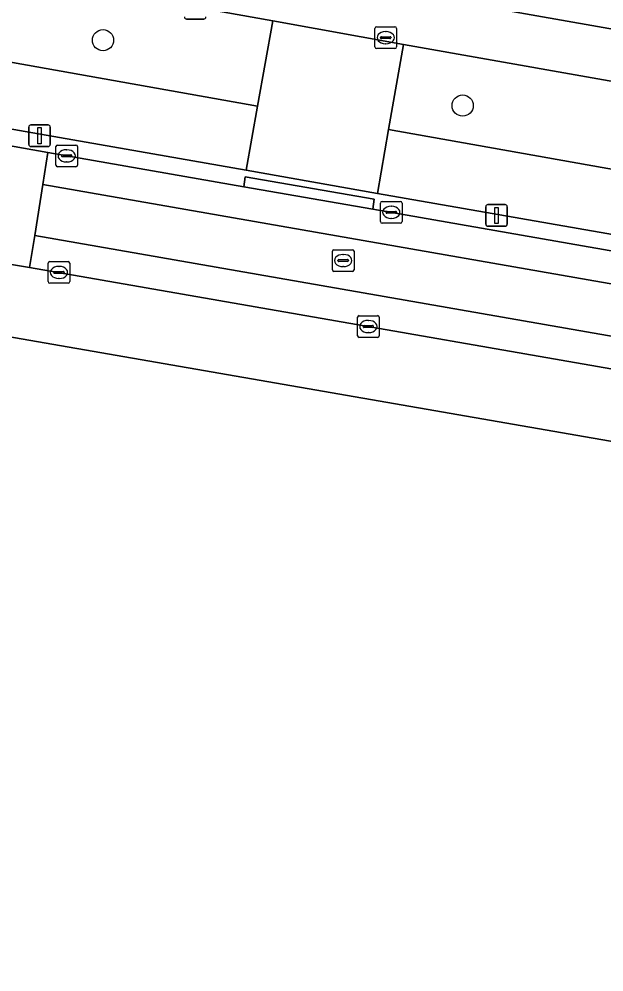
# Model space of a CAD drawing. Extents: x 163683 to 164494, y 382709 to 383872.
# Drawn here: x 163923.13 to 163950.15, y 383367.98 to 383411.95 of the extents above; entities that cross this region are included whole.
import ezdxf

# ---------------------------------------------------------------- set-up
doc = ezdxf.new("R2010")
doc.units = 0
for name, color, linetype in [('IMGEO_Boom', 7, 'Continuous'), ('IMGEO_Erf', 7, 'Continuous'), ('IMGEO_Groenvoorziening', 7, 'Continuous'), ('IMGEO_Kolk', 7, 'Continuous'), ('IMGEO_Lichtmast', 7, 'Continuous'), ('IMGEO_Rijbaan_lokaal_open', 7, 'Continuous'), ('IMGEO_Rioolput', 7, 'Continuous'), ('IMGEO_Voetpad_open', 7, 'Continuous')]:
    doc.layers.add(name, color=color, linetype=linetype)

msp = doc.modelspace()

# ---------------------------------------------------------------- linework, layer by layer
at = {"layer": 'IMGEO_Boom'}
for centre in [(163927.013, 383410.972), (163943.625, 383407.956)]:
    msp.add_circle(centre, 0.489, dxfattribs=at)
at = {"layer": 'IMGEO_Erf'}
msp.add_lwpolyline([(163978.999, 383457.491), (163979.186, 383458.312), (163959.724, 383458.221), (163935.139, 383457.026), (163935.036, 383456.499), (163917.296, 383459.667), (163917.248, 383459.454), (163909.926, 383418.451), (163934.653, 383414.182), (163941.446, 383413.092), (163970.084, 383408.049), (163971.042, 383412.745)], close=True, dxfattribs=at)
msp.add_lwpolyline([(164008.149, 383341.36), (164018.273, 383380.708), (163917.712, 383398.152), (163905.989, 383347.327)], dxfattribs=at)
at = {"layer": 'IMGEO_Groenvoorziening'}
for points in [[(163934.153, 383407.929), (163934.864, 383411.866), (163909.547, 383416.365), (163909.009, 383413.398), (163909.51, 383412.309)], [(163933.621, 383404.98), (163934.153, 383407.929), (163909.51, 383412.309), (163911.076, 383408.908)], [(163968.95, 383401.745), (163969.133, 383401.885), (163969.83, 383405.66), (163940.898, 383410.767), (163940.206, 383406.853)], [(163965.816, 383399.35), (163968.95, 383401.745), (163940.206, 383406.853), (163939.684, 383403.897)]]:
    msp.add_lwpolyline(points, close=True, dxfattribs=at)
at = {"layer": 'IMGEO_Kolk'}
for p, q in [((163939.572, 383410.662), (163939.572, 383411.514)), ((163939.647, 383411.588), (163940.499, 383411.588)), ((163940.573, 383411.514), (163940.573, 383410.662)), ((163939.831, 383411.082), (163939.831, 383411.094)), ((163939.874, 383411.131), (163940.272, 383411.131)), ((163940.06, 383411.368), (163940.085, 383411.368)), ((163940.315, 383411.094), (163940.315, 383411.082)), ((163940.269, 383411.045), (163939.871, 383411.045)), ((163940.083, 383410.808), (163940.058, 383410.808)), ((163940.499, 383410.588), (163939.647, 383410.588)), ((163924.834, 383405.209), (163924.834, 383406.061)), ((163924.909, 383406.135), (163925.761, 383406.135)), ((163925.322, 383405.915), (163925.347, 383405.915)), ((163925.835, 383406.061), (163925.835, 383405.209)), ((163925.093, 383405.629), (163925.093, 383405.641)), ((163925.531, 383405.592), (163925.133, 383405.592)), ((163925.136, 383405.678), (163925.534, 383405.678)), ((163925.345, 383405.355), (163925.32, 383405.355)), ((163925.577, 383405.641), (163925.577, 383405.629)), ((163925.761, 383405.135), (163924.909, 383405.135)), ((163939.828, 383402.603), (163939.828, 383403.455)), ((163939.903, 383403.529), (163940.755, 383403.529)), ((163940.316, 383403.309), (163940.341, 383403.309)), ((163940.829, 383403.455), (163940.829, 383402.603)), ((163940.087, 383403.023), (163940.087, 383403.035)), ((163940.525, 383402.986), (163940.127, 383402.986)), ((163940.13, 383403.072), (163940.528, 383403.072)), ((163940.339, 383402.749), (163940.314, 383402.749)), ((163940.571, 383403.035), (163940.571, 383403.023)), ((163940.755, 383402.529), (163939.903, 383402.529)), ((163924.477, 383399.83), (163924.477, 383400.682)), ((163924.552, 383400.756), (163925.404, 383400.756)), ((163924.965, 383400.536), (163924.99, 383400.536)), ((163925.478, 383400.682), (163925.478, 383399.83)), ((163924.736, 383400.25), (163924.736, 383400.262)), ((163925.174, 383400.213), (163924.776, 383400.213)), ((163924.779, 383400.299), (163925.177, 383400.299)), ((163925.22, 383400.262), (163925.22, 383400.25)), ((163925.404, 383399.756), (163924.552, 383399.756)), ((163924.988, 383399.976), (163924.963, 383399.976)), ((163938.768, 383397.334), (163938.768, 383398.186)), ((163938.843, 383398.26), (163939.695, 383398.26)), ((163939.256, 383398.04), (163939.281, 383398.04)), ((163939.769, 383398.186), (163939.769, 383397.334)), ((163939.027, 383397.754), (163939.027, 383397.766)), ((163939.465, 383397.717), (163939.067, 383397.717)), ((163939.07, 383397.803), (163939.468, 383397.803)), ((163939.279, 383397.48), (163939.254, 383397.48)), ((163939.511, 383397.766), (163939.511, 383397.754)), ((163939.695, 383397.26), (163938.843, 383397.26))]:
    msp.add_line(p, q, dxfattribs=at)
for points in [[(163939.572, 383410.662), (163939.572, 383411.514)], [(163939.647, 383411.588), (163940.499, 383411.588)], [(163940.573, 383411.514), (163940.573, 383410.662)], [(163940.499, 383410.588), (163939.647, 383410.588)], [(163924.834, 383405.209), (163924.834, 383406.061)], [(163924.909, 383406.135), (163925.761, 383406.135)], [(163925.835, 383406.061), (163925.835, 383405.209)], [(163925.761, 383405.135), (163924.909, 383405.135)], [(163939.828, 383402.603), (163939.828, 383403.455)], [(163939.903, 383403.529), (163940.755, 383403.529)], [(163940.829, 383403.455), (163940.829, 383402.603)], [(163940.755, 383402.529), (163939.903, 383402.529)], [(163924.477, 383399.83), (163924.477, 383400.682)], [(163924.552, 383400.756), (163925.404, 383400.756)], [(163925.478, 383400.682), (163925.478, 383399.83)], [(163925.404, 383399.756), (163924.552, 383399.756)], [(163938.768, 383397.334), (163938.768, 383398.186)], [(163938.843, 383398.26), (163939.695, 383398.26)], [(163939.769, 383398.186), (163939.769, 383397.334)], [(163939.695, 383397.26), (163938.843, 383397.26)]]:
    msp.add_lwpolyline(points, dxfattribs=at)
for centre, radius, start, end in [((163939.649, 383411.512), 0.0765, 91.552, 178.448), ((163939.649, 383411.512), 0.0765, 91.552, 178.448), ((163940.497, 383411.512), 0.0765, 1.552, 88.448), ((163940.497, 383411.512), 0.0765, 1.552, 88.448), ((163939.871, 383411.091), 0.0403, 85.8775, 175.7526), ((163939.868, 383411.081), 0.0366, 178.938, 274.7102), ((163940.272, 383411.088), 0.043, 264.8664, 352.4533), ((163940.276, 383411.093), 0.0386, 1.7309, 96.639), ((163939.649, 383410.664), 0.0765, 181.552, 268.448), ((163939.649, 383410.664), 0.0765, 181.552, 268.448), ((163940.497, 383410.664), 0.0765, 271.552, 358.448), ((163940.497, 383410.664), 0.0765, 271.552, 358.448), ((163924.911, 383406.059), 0.0765, 91.552, 178.448), ((163924.911, 383406.059), 0.0765, 91.552, 178.448), ((163925.759, 383406.059), 0.0765, 1.552, 88.448), ((163925.759, 383406.059), 0.0765, 1.552, 88.448), ((163925.133, 383405.638), 0.0403, 85.8775, 175.7526), ((163925.13, 383405.628), 0.0366, 178.938, 274.7102), ((163925.534, 383405.635), 0.043, 264.8664, 352.4533), ((163925.538, 383405.64), 0.0386, 1.7309, 96.639), ((163924.911, 383405.211), 0.0765, 181.552, 268.448), ((163924.911, 383405.211), 0.0765, 181.552, 268.448), ((163925.759, 383405.211), 0.0765, 271.552, 358.448), ((163925.759, 383405.211), 0.0765, 271.552, 358.448), ((163939.905, 383403.453), 0.0765, 91.552, 178.448), ((163939.905, 383403.453), 0.0765, 91.552, 178.448), ((163940.753, 383403.453), 0.0765, 1.552, 88.448), ((163940.753, 383403.453), 0.0765, 1.552, 88.448), ((163940.127, 383403.032), 0.0403, 85.8775, 175.7526), ((163940.124, 383403.022), 0.0366, 178.938, 274.7102), ((163940.528, 383403.029), 0.043, 264.8664, 352.4533), ((163940.532, 383403.034), 0.0386, 1.7309, 96.639), ((163939.905, 383402.605), 0.0765, 181.552, 268.448), ((163939.905, 383402.605), 0.0765, 181.552, 268.448), ((163940.753, 383402.605), 0.0765, 271.552, 358.448), ((163940.753, 383402.605), 0.0765, 271.552, 358.448), ((163924.554, 383400.68), 0.0765, 91.552, 178.448), ((163924.554, 383400.68), 0.0765, 91.552, 178.448), ((163925.402, 383400.68), 0.0765, 1.552, 88.448), ((163925.402, 383400.68), 0.0765, 1.552, 88.448), ((163924.776, 383400.259), 0.0403, 85.8775, 175.7526), ((163924.773, 383400.249), 0.0366, 178.938, 274.7102), ((163925.177, 383400.256), 0.043, 264.8664, 352.4533), ((163925.181, 383400.261), 0.0386, 1.7309, 96.639), ((163924.554, 383399.832), 0.0765, 181.552, 268.448), ((163924.554, 383399.832), 0.0765, 181.552, 268.448), ((163925.402, 383399.832), 0.0765, 271.552, 358.448), ((163925.402, 383399.832), 0.0765, 271.552, 358.448), ((163938.845, 383398.184), 0.0765, 91.552, 178.448), ((163938.845, 383398.184), 0.0765, 91.552, 178.448), ((163939.693, 383398.184), 0.0765, 1.552, 88.448), ((163939.693, 383398.184), 0.0765, 1.552, 88.448), ((163939.067, 383397.763), 0.0403, 85.8775, 175.7526), ((163939.064, 383397.753), 0.0366, 178.938, 274.7102), ((163939.468, 383397.76), 0.043, 264.8664, 352.4533), ((163939.472, 383397.765), 0.0386, 1.7309, 96.639), ((163938.845, 383397.336), 0.0765, 181.552, 268.448), ((163938.845, 383397.336), 0.0765, 181.552, 268.448), ((163939.693, 383397.336), 0.0765, 271.552, 358.448), ((163939.693, 383397.336), 0.0765, 271.552, 358.448)]:
    msp.add_arc(centre, radius, start, end, dxfattribs=at)
for centre, major_axis, ratio, start_param, end_param in [((163940.059, 383411.088), (-0.387, 0.002), 0.722429, 4.712389, 7.853982), ((163940.084, 383411.088), (-0.39, 0.002), 0.717154, 1.570796, 4.712389), ((163925.321, 383405.635), (-0.387, 0.002), 0.722429, 4.712389, 7.853982), ((163925.346, 383405.635), (-0.39, 0.002), 0.717154, 1.570796, 4.712389), ((163940.315, 383403.029), (-0.387, 0.002), 0.722429, 4.712389, 7.853982), ((163940.34, 383403.029), (-0.39, 0.002), 0.717154, 1.570796, 4.712389), ((163924.964, 383400.256), (-0.387, 0.002), 0.722429, 4.712389, 7.853982), ((163924.989, 383400.256), (-0.39, 0.002), 0.717154, 1.570796, 4.712389), ((163939.255, 383397.76), (-0.387, 0.002), 0.722429, 4.712389, 7.853982), ((163939.28, 383397.76), (-0.39, 0.002), 0.717154, 1.570796, 4.712389)]:
    msp.add_ellipse(centre, major_axis=major_axis, ratio=ratio, start_param=start_param, end_param=end_param, dxfattribs=at)
at = {"layer": 'IMGEO_Lichtmast'}
for p, q in [((163931.665, 383411.947), (163930.875, 383411.947)), ((163930.875, 383411.947), (163931.665, 383411.947)), ((163923.583, 383406.163), (163923.583, 383406.963)), ((163923.583, 383406.963), (163923.583, 383406.163)), ((163923.683, 383407.063), (163924.473, 383407.063)), ((163924.473, 383407.063), (163923.683, 383407.063)), ((163924.573, 383406.963), (163924.573, 383406.163)), ((163924.573, 383406.163), (163924.573, 383406.963)), ((163924.473, 383406.063), (163923.683, 383406.063)), ((163923.683, 383406.063), (163924.473, 383406.063)), ((163944.691, 383402.484), (163944.691, 383403.284)), ((163944.691, 383403.284), (163944.691, 383402.484)), ((163944.791, 383403.384), (163945.581, 383403.384)), ((163945.581, 383403.384), (163944.791, 383403.384)), ((163945.681, 383403.284), (163945.681, 383402.484)), ((163945.681, 383402.484), (163945.681, 383403.284)), ((163945.581, 383402.384), (163944.791, 383402.384)), ((163944.791, 383402.384), (163945.581, 383402.384))]:
    msp.add_line(p, q, dxfattribs=at)
for points in [[(163924.003, 383406.938), (163924.153, 383406.938), (163924.153, 383406.188), (163924.003, 383406.188), (163924.003, 383406.938)], [(163945.111, 383403.259), (163945.261, 383403.259), (163945.261, 383402.509), (163945.111, 383402.509), (163945.111, 383403.259)]]:
    msp.add_lwpolyline(points, dxfattribs=at)
for centre, start, end in [((163930.875, 383412.047), 180, 270), ((163930.875, 383412.047), 180, 270), ((163931.665, 383412.047), 270, 0), ((163931.665, 383412.047), 270, 0), ((163923.683, 383406.963), 90, 180), ((163923.683, 383406.963), 90, 180), ((163924.473, 383406.963), 0, 90), ((163924.473, 383406.963), 360, 90), ((163923.683, 383406.163), 180, 270), ((163923.683, 383406.163), 180, 270), ((163924.473, 383406.163), 270, 0), ((163924.473, 383406.163), 270, 0), ((163944.791, 383403.284), 90, 180), ((163944.791, 383403.284), 90, 180), ((163945.581, 383403.284), 0, 90), ((163945.581, 383403.284), 360, 90), ((163944.791, 383402.484), 180, 270), ((163944.791, 383402.484), 180, 270), ((163945.581, 383402.484), 270, 0), ((163945.581, 383402.484), 270, 0)]:
    msp.add_arc(centre, 0.1, start, end, dxfattribs=at)
at = {"layer": 'IMGEO_Rijbaan_lokaal_open'}
msp.add_lwpolyline([(163921.76, 383400.793), (163923.618, 383400.483), (163923.856, 383401.964), (163924.232, 383404.307), (163924.47, 383405.788), (163911.646, 383408.06)], dxfattribs=at)
for points in [[(163963.241, 383399.021), (163939.469, 383403.178), (163933.512, 383404.213), (163924.47, 383405.788), (163924.232, 383404.307), (163962.982, 383397.544)], [(163962.982, 383397.544), (163924.232, 383404.307), (163923.856, 383401.964), (163962.572, 383395.208)], [(163962.572, 383395.208), (163923.856, 383401.964), (163923.618, 383400.483), (163962.316, 383393.748)]]:
    msp.add_lwpolyline(points, close=True, dxfattribs=at)
at = {"layer": 'IMGEO_Rioolput'}
for p, q in [((163937.606, 383400.378), (163937.606, 383401.23)), ((163937.681, 383401.304), (163938.533, 383401.304)), ((163938.094, 383401.084), (163938.119, 383401.084)), ((163938.607, 383401.23), (163938.607, 383400.378)), ((163937.865, 383400.798), (163937.865, 383400.81)), ((163938.303, 383400.761), (163937.905, 383400.761)), ((163937.908, 383400.847), (163938.306, 383400.847)), ((163938.117, 383400.524), (163938.092, 383400.524)), ((163938.349, 383400.81), (163938.349, 383400.798)), ((163938.533, 383400.304), (163937.681, 383400.304))]:
    msp.add_line(p, q, dxfattribs=at)
for points in [[(163937.606, 383400.378), (163937.606, 383401.23)], [(163937.681, 383401.304), (163938.533, 383401.304)], [(163938.607, 383401.23), (163938.607, 383400.378)], [(163938.533, 383400.304), (163937.681, 383400.304)]]:
    msp.add_lwpolyline(points, dxfattribs=at)
for centre, radius, start, end in [((163937.683, 383401.228), 0.0765, 91.552, 178.448), ((163937.683, 383401.228), 0.0765, 91.552, 178.448), ((163938.531, 383401.228), 0.0765, 1.552, 88.448), ((163938.531, 383401.228), 0.0765, 1.552, 88.448), ((163937.905, 383400.807), 0.0403, 85.8775, 175.7526), ((163937.902, 383400.797), 0.0366, 178.938, 274.7102), ((163938.306, 383400.804), 0.043, 264.8664, 352.4533), ((163938.31, 383400.809), 0.0386, 1.7309, 96.639), ((163937.683, 383400.38), 0.0765, 181.552, 268.448), ((163937.683, 383400.38), 0.0765, 181.552, 268.448), ((163938.531, 383400.38), 0.0765, 271.552, 358.448), ((163938.531, 383400.38), 0.0765, 271.552, 358.448)]:
    msp.add_arc(centre, radius, start, end, dxfattribs=at)
for centre, major_axis, ratio, start_param, end_param in [((163938.093, 383400.804), (-0.387, 0.002), 0.722429, 4.712389, 7.853982), ((163938.118, 383400.804), (-0.39, 0.002), 0.717154, 1.570796, 4.712389)]:
    msp.add_ellipse(centre, major_axis=major_axis, ratio=ratio, start_param=start_param, end_param=end_param, dxfattribs=at)
at = {"layer": 'IMGEO_Voetpad_open'}
for points in [[(163941.446, 383413.092), (163934.653, 383414.182), (163909.926, 383418.451), (163909.547, 383416.365), (163934.864, 383411.866), (163940.898, 383410.767), (163969.83, 383405.66), (163970.084, 383408.049)], [(163940.898, 383410.767), (163934.864, 383411.866), (163934.153, 383407.929), (163933.621, 383404.98), (163939.684, 383403.897), (163940.206, 383406.853)], [(163933.512, 383404.213), (163939.469, 383403.178), (163939.542, 383403.632), (163933.572, 383404.671)]]:
    msp.add_lwpolyline(points, close=True, dxfattribs=at)
for points in [[(163970.312, 383399.689), (163965.816, 383399.35), (163939.684, 383403.897), (163933.621, 383404.98), (163911.076, 383408.908)], [(163911.646, 383408.06), (163924.47, 383405.788), (163933.512, 383404.213), (163933.572, 383404.671), (163939.542, 383403.632), (163939.469, 383403.178), (163963.241, 383399.021), (163965.937, 383398.563)], [(163962.316, 383393.748), (163923.618, 383400.483), (163921.76, 383400.793)], [(163917.034, 383400.233), (163917.712, 383398.152), (164018.273, 383380.708), (164021.504, 383378.036)]]:
    msp.add_lwpolyline(points, dxfattribs=at)

doc.saveas('drawing.dxf')
